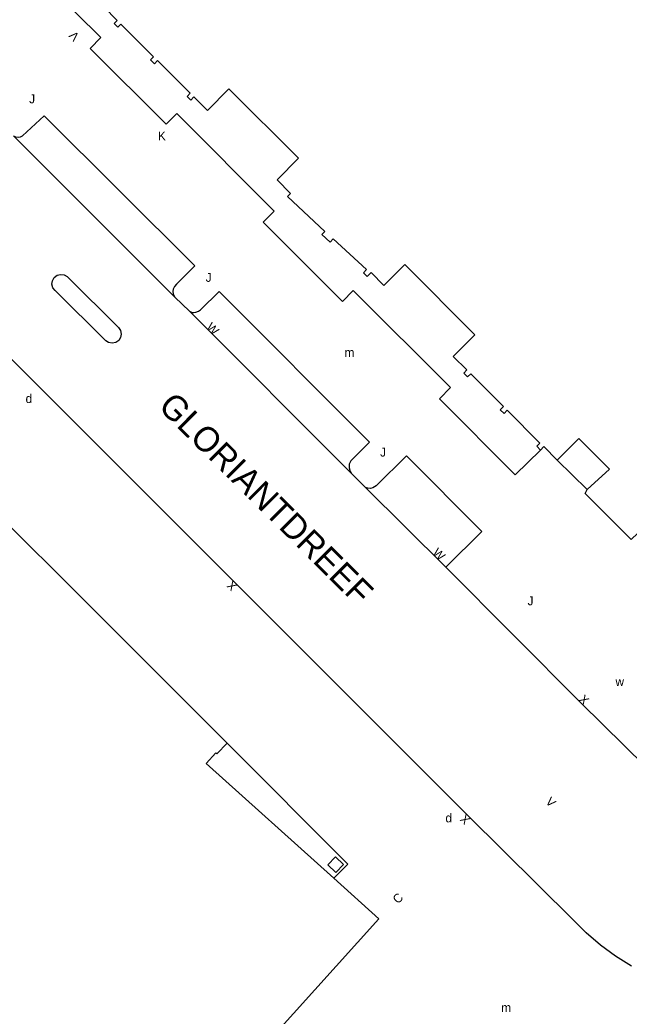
# Model space of a CAD drawing. Extents: x 134999 to 136502, y 457398 to 459002.
# Drawn here: x 136043.1 to 136077.4, y 458514.6 to 458570.7 of the extents above; entities that cross this region are included whole.
import ezdxf

# ---------------------------------------------------------------- set-up
doc = ezdxf.new("R2010")
doc.units = 0
for name, color, linetype in [('RI_DGTB_2', 7, 'Continuous'), ('RI_DGTB_29', 7, 'Continuous'), ('RI_DGTB_30', 7, 'Continuous'), ('RI_DGTB_31', 7, 'Continuous'), ('RI_DGTB_37', 7, 'Continuous'), ('RI_DGTB_43', 7, 'Continuous'), ('RI_DGTB_53', 7, 'Continuous'), ('RI_DGTB_54', 7, 'Continuous'), ('RI_DGTB_7', 7, 'Continuous')]:
    doc.layers.add(name, color=color, linetype=linetype)

msp = doc.modelspace()

# ---------------------------------------------------------------- linework, layer by layer
at = {"layer": 'RI_DGTB_2'}
for p, q in [((136054.22, 458529.37), (136054.81, 458529.96)), ((136054.17, 458529.42), (136054.22, 458529.37))]:
    msp.add_line(p, q, dxfattribs=at)
for points in [[(136047.861, 458571.421), (136048.621, 458570.661), (136048.441, 458570.481), (136048.651, 458570.271), (136048.831, 458570.451), (136050.671, 458568.611), (136050.491, 458568.431), (136050.711, 458568.221), (136050.881, 458568.401), (136052.721, 458566.561), (136052.551, 458566.381), (136052.761, 458566.171), (136052.941, 458566.351), (136053.701, 458565.591), (136054.911, 458566.811), (136058.831, 458562.901), (136057.621, 458561.681), (136058.381, 458560.921), (136058.211, 458560.741), (136060.311, 458558.781), (136060.141, 458558.601), (136060.601, 458558.181), (136060.771, 458558.361), (136062.651, 458556.631), (136062.481, 458556.441), (136062.701, 458556.241), (136062.921, 458556.461), (136063.631, 458555.741), (136064.811, 458556.921), (136068.761, 458552.961), (136067.541, 458551.741), (136068.311, 458550.981), (136068.131, 458550.801), (136068.341, 458550.591), (136068.521, 458550.761), (136070.361, 458548.921), (136070.181, 458548.741), (136070.401, 458548.531), (136070.571, 458548.711), (136072.411, 458546.861), (136072.241, 458546.691), (136072.451, 458546.471)], [(136054.81, 458529.96), (136033.75, 458550.98), (136011.993, 458529.207)], [(136075.081, 458544.241), (136076.341, 458545.391), (136074.611, 458547.121), (136073.396, 458545.906)], [(136073.396, 458545.906), (136073.391, 458545.901), (136072.631, 458546.661), (136072.451, 458546.471)], [(136077.925, 458541.797), (136077.561, 458541.431), (136074.971, 458544.021), (136075.081, 458544.241)], [(136054.81, 458529.96), (136061.6, 458523.15), (136060.81, 458522.36)], [(136060.81, 458522.36), (136053.63, 458528.83), (136054.17, 458529.42)], [(136057.34, 458513.41), (136063.34, 458520.08), (136060.81, 458522.36)]]:
    msp.add_lwpolyline(points, dxfattribs=at)
at = {"layer": 'RI_DGTB_53'}
for p, q in [((136042.783, 458564.158), (136051.861, 458555.081)), ((136045.842, 458556.21), (136048.694, 458553.369)), ((136047.974, 458552.621), (136045.124, 458555.443)), ((136051.861, 458555.081), (136052.685, 458554.28)), ((136052.685, 458554.28), (136061.791, 458545.171)), ((136061.791, 458545.171), (136062.603, 458544.368)), ((136062.603, 458544.368), (136067.121, 458539.881))]:
    msp.add_line(p, q, dxfattribs=at)
for points in [[(136042.783, 458564.158), (136042.901, 458564.101), (136043.036, 458564.081), (136043.171, 458564.101), (136043.291, 458564.168), (136044.501, 458565.291), (136052.981, 458556.841), (136051.951, 458555.801), (136051.845, 458555.671), (136051.771, 458555.521), (136051.755, 458555.396), (136051.771, 458555.271), (136051.861, 458555.081)], [(136045.124, 458555.443), (136045, 458555.605), (136044.946, 458555.802), (136044.972, 458556.004), (136045.073, 458556.182), (136045.233, 458556.307), (136045.43, 458556.362), (136045.633, 458556.338), (136045.811, 458556.239), (136045.842, 458556.21)], [(136052.685, 458554.28), (136052.831, 458554.221), (136052.942, 458554.211), (136053.051, 458554.231), (136053.188, 458554.289), (136053.311, 458554.371), (136054.361, 458555.401), (136062.831, 458546.921), (136061.781, 458545.871), (136061.688, 458545.678), (136061.671, 458545.465), (136061.734, 458545.26), (136061.791, 458545.171)], [(136077.572, 458517.409), (136076.674, 458517.971), (136075.822, 458518.6), (136075.019, 458519.29), (136074.27, 458520.04), (136068.37, 458525.87), (136055.24, 458539.02), (136039.39, 458554.86)], [(136048.694, 458553.369), (136048.809, 458553.202), (136048.85, 458553.003), (136048.813, 458552.804), (136048.702, 458552.634), (136048.535, 458552.52), (136048.336, 458552.478), (136048.137, 458552.516), (136047.974, 458552.621)], [(136067.121, 458539.881), (136069.141, 458541.891), (136064.901, 458546.141), (136063.201, 458544.451), (136063.011, 458544.341), (136062.872, 458544.312), (136062.731, 458544.321), (136062.603, 458544.368)], [(136100.12, 458538.1), (136099.92, 458537.88), (136094.05, 458531.98), (136090.351, 458528.251), (136089.738, 458527.726), (136089.101, 458527.23), (136088.457, 458526.8), (136087.772, 458526.439), (136087.711, 458526.411), (136087.088, 458526.163), (136086.445, 458525.974), (136085.787, 458525.844), (136085.121, 458525.771), (136084.391, 458525.754), (136083.662, 458525.801), (136082.94, 458525.913), (136082.231, 458526.091), (136081.527, 458526.343), (136080.852, 458526.666), (136080.206, 458527.041), (136079.581, 458527.451), (136074.741, 458532.211), (136067.121, 458539.881)]]:
    msp.add_lwpolyline(points, dxfattribs=at)
at = {"layer": 'RI_DGTB_54'}
msp.add_lwpolyline([(136072.451, 458546.471), (136071.031, 458545.081), (136066.761, 458549.361), (136067.376, 458549.985), (136061.895, 458555.447), (136061.301, 458554.831), (136056.841, 458559.301), (136057.456, 458559.916), (136051.969, 458565.413), (136051.371, 458564.811), (136047.101, 458569.071), (136047.695, 458569.687), (136042.162, 458575.181), (136041.561, 458574.561), (136036.181, 458579.931), (136036.818, 458580.603), (136035.451, 458581.921), (136035.441, 458587.481), (136036.307, 458588.384)], dxfattribs=at)
at = {"layer": 'RI_DGTB_7'}
msp.add_line((136073.396, 458545.906), (136075.081, 458544.241), dxfattribs=at)
msp.add_lwpolyline([(136060.93, 458522.68), (136061.36, 458523.13), (136060.91, 458523.56), (136060.48, 458523.11), (136060.93, 458522.68)], dxfattribs=at)

# ---------------------------------------------------------------- texts
at = {"layer": 'RI_DGTB_29'}
for p in [(136043.46, 458549.12), (136067.1, 458525.51)]:
    msp.add_text('d', height=0.5, rotation=359.9997, dxfattribs=at).set_placement(p)
msp.add_text('w', height=0.5, dxfattribs=at).set_placement((136076.672, 458533.184))
at = {"layer": 'RI_DGTB_30'}
for s, rotation, p in [('V', 133.6347, (136046.525, 458569.783)), ('K', 359.9997, (136050.911, 458563.902)), ('W', 315.3337, (136053.595, 458553.335)), ('W', 315.5829, (136066.336, 458540.646)), ('X', 134.9859, (136055.417, 458538.843)), ('X', 315.0958, (136074.566, 458532.389)), ('V', 314.7177, (136072.696, 458526.631)), ('X', 135.148, (136068.547, 458525.694))]:
    msp.add_text(s, height=0.5, rotation=rotation, dxfattribs=at).set_placement(p)
at = {"layer": 'RI_DGTB_31'}
for p in [(136043.661, 458565.992), (136053.601, 458555.942), (136063.421, 458546.102), (136071.721, 458537.732)]:
    msp.add_text('J', height=0.5, rotation=359.9997, dxfattribs=at).set_placement(p)
at = {"layer": 'RI_DGTB_37'}
msp.add_text('GLORIANTDREEF', height=1.4, rotation=315.1227, dxfattribs=at).set_placement((136050.873, 458548.854))
at = {"layer": 'RI_DGTB_43'}
msp.add_text('m', height=0.5, dxfattribs=at).set_placement((136061.416, 458551.714))
msp.add_text('m', height=0.5, rotation=359.9997, dxfattribs=at).set_placement((136070.24, 458514.83))
at = {"layer": 'RI_DGTB_7'}
msp.add_text('C', height=0.499, rotation=44.6008, dxfattribs=at).set_placement((136064.425, 458520.89))

doc.saveas('drawing.dxf')
